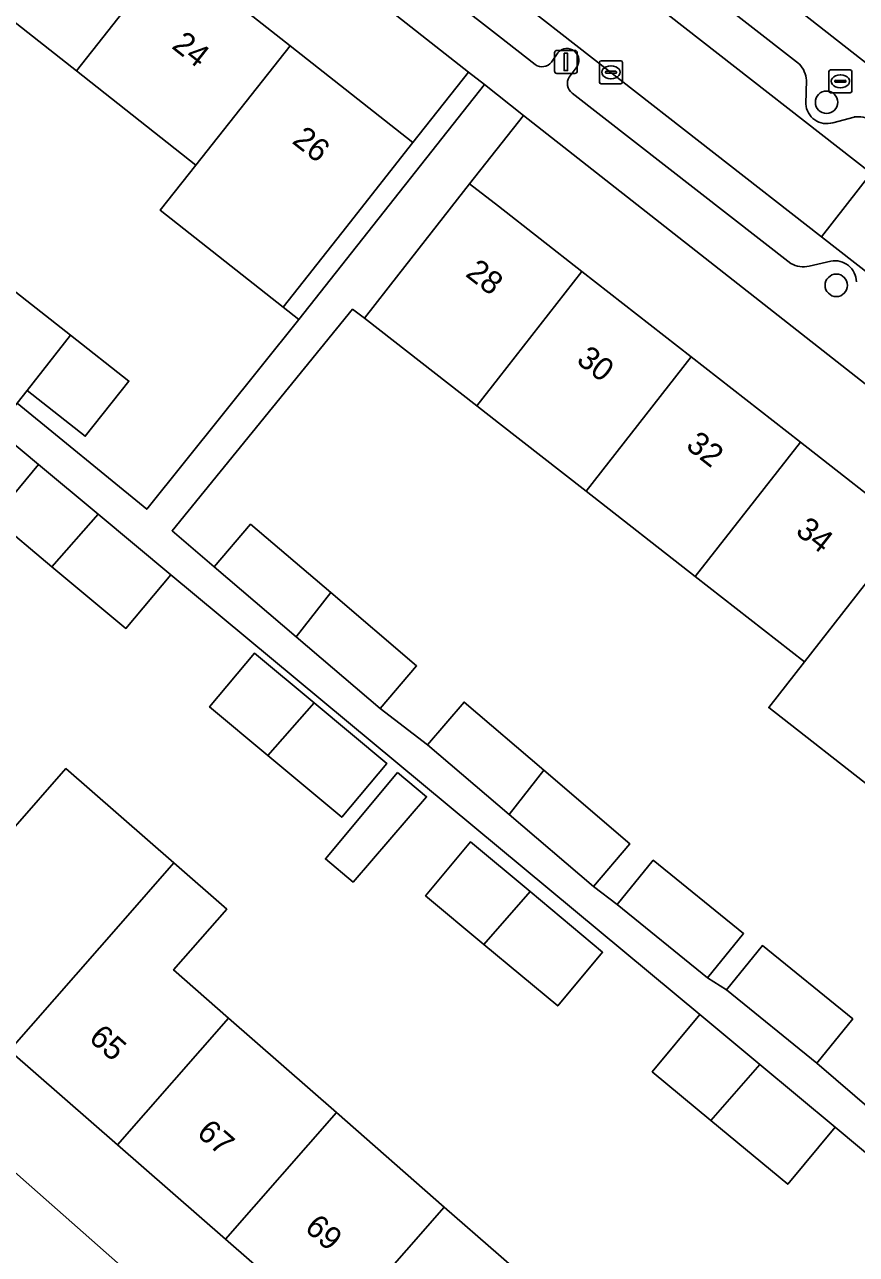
# Model space of a CAD drawing. Extents: x 162803 to 163818, y 381639 to 382475.
# Drawn here: x 162979.4 to 163015.6, y 381895.4 to 381948.9 of the extents above; entities that cross this region are included whole.
import ezdxf

# ---------------------------------------------------------------- set-up
doc = ezdxf.new("R2010")
doc.units = 0
for name, color, linetype in [('IMGEO_Boom', 7, 'Continuous'), ('IMGEO_Brandkraan', 7, 'Continuous'), ('IMGEO_Erf', 7, 'Continuous'), ('IMGEO_Groenvoorziening', 7, 'Continuous'), ('IMGEO_Kolk', 7, 'Continuous'), ('IMGEO_Lichtmast', 7, 'Continuous'), ('IMGEO_Pand', 7, 'Continuous'), ('IMGEO_Pand_nummerreeks', 7, 'Continuous'), ('IMGEO_Parkeervlak_open', 7, 'Continuous'), ('IMGEO_Rijbaan_lokaal_open', 7, 'Continuous'), ('IMGEO_Voetpad_halfverhard', 7, 'Continuous'), ('IMGEO_Voetpad_open', 7, 'Continuous')]:
    doc.layers.add(name, color=color, linetype=linetype)

msp = doc.modelspace()

# ---------------------------------------------------------------- linework, layer by layer
at = {"layer": 'IMGEO_Boom'}
for centre in [(163014.273, 381945.49), (163014.694, 381937.526)]:
    msp.add_circle(centre, 0.489, dxfattribs=at)
at = {"layer": 'IMGEO_Brandkraan'}
for p, q in [((163014.447, 381946.903), (163015.299, 381946.903)), ((163014.372, 381945.977), (163014.372, 381946.829)), ((163014.631, 381946.397), (163014.631, 381946.409)), ((163015.069, 381946.36), (163014.671, 381946.36)), ((163014.674, 381946.446), (163015.072, 381946.446)), ((163014.86, 381946.683), (163014.885, 381946.683)), ((163015.115, 381946.409), (163015.115, 381946.397)), ((163015.373, 381946.829), (163015.373, 381945.977)), ((163015.299, 381945.903), (163014.447, 381945.903)), ((163014.883, 381946.123), (163014.858, 381946.123))]:
    msp.add_line(p, q, dxfattribs=at)
for points in [[(163014.447, 381946.903), (163015.299, 381946.903)], [(163014.372, 381945.977), (163014.372, 381946.829)], [(163015.373, 381946.829), (163015.373, 381945.977)], [(163015.299, 381945.903), (163014.447, 381945.903)]]:
    msp.add_lwpolyline(points, dxfattribs=at)
for centre, radius, start, end in [((163014.449, 381946.827), 0.0765, 91.552, 178.448), ((163014.449, 381946.827), 0.0765, 91.552, 178.448), ((163015.297, 381946.827), 0.0765, 1.552, 88.448), ((163015.297, 381946.827), 0.0765, 1.552, 88.448), ((163014.671, 381946.406), 0.0403, 85.8775, 175.7526), ((163014.668, 381946.396), 0.0366, 178.938, 274.7102), ((163015.072, 381946.403), 0.043, 264.8664, 352.4533), ((163015.076, 381946.408), 0.0386, 1.7309, 96.639), ((163014.449, 381945.979), 0.0765, 181.552, 268.448), ((163014.449, 381945.979), 0.0765, 181.552, 268.448), ((163015.297, 381945.979), 0.0765, 271.552, 358.448), ((163015.297, 381945.979), 0.0765, 271.552, 358.448)]:
    msp.add_arc(centre, radius, start, end, dxfattribs=at)
for centre, major_axis, ratio, start_param, end_param in [((163014.859, 381946.403), (-0.387, 0.002), 0.722429, 4.712389, 7.853982), ((163014.884, 381946.403), (-0.39, 0.002), 0.717154, 1.570796, 4.712389)]:
    msp.add_ellipse(centre, major_axis=major_axis, ratio=ratio, start_param=start_param, end_param=end_param, dxfattribs=at)
at = {"layer": 'IMGEO_Erf'}
for points in [[(162956.756, 381979.777), (162954.411, 381976.794), (162959.747, 381972.582), (162964.947, 381968.477), (162970.147, 381964.372), (162975.347, 381960.267), (162980.547, 381956.162), (162985.747, 381952.056), (162990.947, 381947.952), (162996.283, 381943.739), (162998.706, 381946.802)], [(163012.702, 381953.831), (163008.064, 381957.46), (163003.34, 381961.156), (163000, 381963.77), (162998.624, 381964.847), (162993.983, 381968.479), (162988.995, 381972.382), (162984.262, 381976.085), (162979.885, 381979.51), (162977.939, 381977.029), (163000, 381959.74), (163053.051, 381918.164), (163055.049, 381920.693), (163050.42, 381924.316), (163045.704, 381928.006), (163041.156, 381931.565), (163036.417, 381935.273), (163031.932, 381938.782), (163026.803, 381942.796), (163022.156, 381946.432), (163017.462, 381950.105)], [(162971.245, 381955.07), (162966.045, 381959.175), (162960.845, 381963.28), (162955.645, 381967.385), (162950.309, 381971.597), (162943.089, 381962.277), (162950.875, 381955.837), (162957.383, 381950.368), (162965.807, 381943.289), (162976.326, 381934.656), (162978.613, 381937.554), (162981.398, 381935.355), (162983.929, 381933.358), (162982.035, 381930.958), (162979.504, 381932.955), (162979.07, 381932.405), (162984.705, 381927.78), (162991.322, 381936.036), (162990.633, 381936.58), (162985.296, 381940.792), (162986.845, 381942.756), (162981.645, 381946.86), (162976.446, 381950.965)], [(163001.097, 381944.923), (162998.748, 381941.944), (163000, 381940.965), (163003.631, 381938.127), (163008.381, 381934.414), (163013.132, 381930.701), (163017.883, 381926.987), (163022.634, 381923.274), (163027.384, 381919.561), (163032.135, 381915.847), (163036.886, 381912.134), (163041.636, 381908.421), (163046.521, 381904.603), (163048.763, 381907.455)], [(162987.44, 381919.183), (162989.395, 381921.524), (162991.985, 381919.361), (162995.142, 381916.723), (162993.187, 381914.383), (162989.975, 381917.065)], [(162995.615, 381916.327), (162996.879, 381915.271), (162993.677, 381911.562), (162992.474, 381912.567)], [(162998.786, 381913.31), (163001.378, 381911.145), (163004.533, 381908.509), (163002.578, 381906.169), (162999.368, 381908.85), (162996.831, 381910.969)]]:
    msp.add_lwpolyline(points, close=True, dxfattribs=at)
for points in [[(162934.017, 381938.656), (162981.702, 381896.529), (163000, 381880.34)], [(163016.507, 381915.438), (163011.757, 381919.152), (163013.311, 381921.14), (163008.56, 381924.853), (163003.81, 381928.566), (163000, 381931.544), (162999.059, 381932.28), (162994.178, 381936.095), (162993.662, 381936.483), (162985.806, 381926.851), (162987.642, 381925.281), (162989.225, 381927.133), (162992.706, 381924.157), (162996.44, 381920.965), (162994.856, 381919.113), (162996.921, 381917.538), (162998.505, 381919.39), (163001.972, 381916.426), (163005.719, 381913.222), (163004.136, 381911.37), (163005.163, 381910.58), (163006.733, 381912.513), (163010.662, 381909.322), (163009.092, 381907.391), (163009.914, 381906.867), (163011.484, 381908.8), (163015.413, 381905.609), (163013.843, 381903.678), (163016.322, 381901.554)], [(163025.843, 381891.535), (163014.646, 381900.893), (163012.581, 381898.41), (163009.236, 381901.193), (163006.689, 381903.311), (163008.754, 381905.794), (162985.753, 381924.936), (162983.798, 381922.596), (162980.586, 381925.278), (162978.051, 381927.396), (162980.006, 381929.737), (162976.179, 381932.925)], [(162978.886, 381913.867), (162981.191, 381916.5), (162985.884, 381912.392), (162988.187, 381910.376), (162985.876, 381907.737), (162988.264, 381905.643), (162992.956, 381901.528), (162997.647, 381897.414), (163000, 381895.351)], [(162992.833, 381891.915), (162988.136, 381896.024), (162983.44, 381900.132), (162978.745, 381904.238)]]:
    msp.add_lwpolyline(points, dxfattribs=at)
at = {"layer": 'IMGEO_Groenvoorziening'}
msp.add_lwpolyline([(162999.395, 381946.261), (162998.706, 381946.802), (162996.283, 381943.739), (162993.186, 381939.815), (162990.633, 381936.58), (162991.322, 381936.036)], close=True, dxfattribs=at)
at = {"layer": 'IMGEO_Kolk'}
for p, q in [((163004.395, 381946.371), (163004.395, 381947.223)), ((163004.47, 381947.297), (163005.322, 381947.297)), ((163004.883, 381947.077), (163004.908, 381947.077)), ((163005.396, 381947.223), (163005.396, 381946.371)), ((163004.654, 381946.791), (163004.654, 381946.803)), ((163005.092, 381946.754), (163004.694, 381946.754)), ((163004.697, 381946.84), (163005.095, 381946.84)), ((163004.906, 381946.517), (163004.881, 381946.517)), ((163005.138, 381946.803), (163005.138, 381946.791)), ((163005.322, 381946.297), (163004.47, 381946.297))]:
    msp.add_line(p, q, dxfattribs=at)
for points in [[(163004.395, 381946.371), (163004.395, 381947.223)], [(163004.47, 381947.297), (163005.322, 381947.297)], [(163005.396, 381947.223), (163005.396, 381946.371)], [(163005.322, 381946.297), (163004.47, 381946.297)]]:
    msp.add_lwpolyline(points, dxfattribs=at)
for centre, radius, start, end in [((163004.472, 381947.221), 0.0765, 91.552, 178.448), ((163004.472, 381947.221), 0.0765, 91.552, 178.448), ((163005.32, 381947.221), 0.0765, 1.552, 88.448), ((163005.32, 381947.221), 0.0765, 1.552, 88.448), ((163004.472, 381946.373), 0.0765, 181.552, 268.448), ((163004.472, 381946.373), 0.0765, 181.552, 268.448), ((163004.694, 381946.8), 0.0403, 85.8775, 175.7526), ((163004.691, 381946.79), 0.0366, 178.938, 274.7102), ((163005.095, 381946.797), 0.043, 264.8664, 352.4533), ((163005.099, 381946.802), 0.0386, 1.7309, 96.639), ((163005.32, 381946.373), 0.0765, 271.552, 358.448), ((163005.32, 381946.373), 0.0765, 271.552, 358.448)]:
    msp.add_arc(centre, radius, start, end, dxfattribs=at)
for centre, major_axis, ratio, start_param, end_param in [((163004.882, 381946.797), (-0.387, 0.002), 0.722429, 4.712389, 7.853982), ((163004.907, 381946.797), (-0.39, 0.002), 0.717154, 1.570796, 4.712389)]:
    msp.add_ellipse(centre, major_axis=major_axis, ratio=ratio, start_param=start_param, end_param=end_param, dxfattribs=at)
at = {"layer": 'IMGEO_Lichtmast'}
for p, q in [((163002.439, 381946.848), (163002.439, 381947.648)), ((163002.439, 381947.648), (163002.439, 381946.848)), ((163002.539, 381947.748), (163003.329, 381947.748)), ((163003.329, 381947.748), (163002.539, 381947.748)), ((163003.429, 381947.648), (163003.429, 381946.848)), ((163003.429, 381946.848), (163003.429, 381947.648)), ((163003.329, 381946.748), (163002.539, 381946.748)), ((163002.539, 381946.748), (163003.329, 381946.748))]:
    msp.add_line(p, q, dxfattribs=at)
msp.add_lwpolyline([(163002.859, 381947.623), (163003.009, 381947.623), (163003.009, 381946.873), (163002.859, 381946.873), (163002.859, 381947.623)], dxfattribs=at)
for centre, start, end in [((163002.539, 381947.648), 90, 180), ((163002.539, 381947.648), 90, 180), ((163003.329, 381947.648), 0, 90), ((163003.329, 381947.648), 360, 90), ((163002.539, 381946.848), 180, 270), ((163002.539, 381946.848), 180, 270), ((163003.329, 381946.848), 270, 0), ((163003.329, 381946.848), 270, 0)]:
    msp.add_arc(centre, 0.1, start, end, dxfattribs=at)
at = {"layer": 'IMGEO_Pand'}
for points in [[(162985.747, 381952.056), (162980.547, 381956.162), (162976.446, 381950.965), (162981.645, 381946.86)], [(162986.845, 381942.756), (162990.947, 381947.952), (162985.747, 381952.056), (162981.645, 381946.86)], [(162986.845, 381942.756), (162985.296, 381940.792), (162990.633, 381936.58), (162993.186, 381939.815), (162996.283, 381943.739), (162990.947, 381947.952)], [(163003.631, 381938.127), (163000, 381940.965), (162998.748, 381941.944), (162995.67, 381938.005), (162994.178, 381936.095), (162999.059, 381932.28), (163000, 381933.484)], [(163003.631, 381938.127), (163000, 381933.484), (162999.059, 381932.28), (163000, 381931.544), (163003.81, 381928.566), (163008.381, 381934.414)], [(162981.398, 381935.355), (162978.613, 381937.554), (162976.326, 381934.656), (162976.095, 381934.364), (162978.881, 381932.165), (162979.07, 381932.405), (162979.504, 381932.955)], [(162981.398, 381935.355), (162979.504, 381932.955), (162982.035, 381930.958), (162983.929, 381933.358)], [(163008.56, 381924.853), (163013.132, 381930.701), (163008.381, 381934.414), (163003.81, 381928.566)], [(163017.883, 381926.987), (163013.132, 381930.701), (163008.56, 381924.853), (163013.311, 381921.14)], [(162980.586, 381925.278), (162982.596, 381927.574), (162980.006, 381929.737), (162978.051, 381927.396)], [(162980.586, 381925.278), (162983.798, 381922.596), (162985.753, 381924.936), (162982.596, 381927.574)], [(162992.706, 381924.157), (162989.225, 381927.133), (162987.642, 381925.281), (162991.203, 381922.236)], [(163022.634, 381923.274), (163017.883, 381926.987), (163013.311, 381921.14), (163011.757, 381919.152), (163016.507, 381915.438), (163018.062, 381917.427)], [(162992.706, 381924.157), (162991.203, 381922.236), (162994.856, 381919.113), (162996.44, 381920.965)], [(162991.985, 381919.361), (162989.395, 381921.524), (162987.44, 381919.183), (162989.975, 381917.065)], [(162995.142, 381916.723), (162991.985, 381919.361), (162989.975, 381917.065), (162993.187, 381914.383)], [(163001.972, 381916.426), (162998.505, 381919.39), (162996.921, 381917.538), (163000.469, 381914.504)], [(162978.745, 381904.238), (162983.575, 381909.755), (162985.884, 381912.392), (162981.191, 381916.5), (162978.886, 381913.867), (162974.051, 381908.344)], [(163001.972, 381916.426), (163000.469, 381914.504), (163004.136, 381911.37), (163005.719, 381913.222)], [(162995.615, 381916.327), (162992.474, 381912.567), (162993.677, 381911.562), (162996.879, 381915.271)], [(162999.368, 381908.85), (163001.378, 381911.145), (162998.786, 381913.31), (162996.831, 381910.969)], [(162978.745, 381904.238), (162983.44, 381900.132), (162988.264, 381905.643), (162985.876, 381907.737), (162988.187, 381910.376), (162985.884, 381912.392), (162983.575, 381909.755)], [(163009.092, 381907.391), (163010.662, 381909.322), (163006.733, 381912.513), (163005.163, 381910.58)], [(162999.368, 381908.85), (163002.578, 381906.169), (163004.533, 381908.509), (163001.378, 381911.145)], [(163013.843, 381903.678), (163015.413, 381905.609), (163011.484, 381908.8), (163009.914, 381906.867)], [(163011.364, 381903.623), (163008.754, 381905.794), (163006.689, 381903.311), (163009.236, 381901.193)], [(162988.136, 381896.024), (162992.956, 381901.528), (162988.264, 381905.643), (162983.44, 381900.132)], [(163011.364, 381903.623), (163009.236, 381901.193), (163012.581, 381898.41), (163014.646, 381900.893)], [(162988.136, 381896.024), (162992.833, 381891.915), (162997.647, 381897.414), (162992.956, 381901.528)], [(163002.332, 381893.306), (163000, 381895.351), (162997.647, 381897.414), (162992.833, 381891.915), (162997.523, 381887.813), (163000, 381890.642)]]:
    msp.add_lwpolyline(points, close=True, dxfattribs=at)
at = {"layer": 'IMGEO_Parkeervlak_open'}
for points in [[(162916.457, 382020.33), (162920.977, 382016.827), (162934.305, 382006.499), (162942.597, 382000), (162953.262, 381991.64), (162955.442, 381989.931), (162973.286, 381975.945), (163000, 381955.072), (163016.211, 381942.406), (163018.389, 381940.704), (163067.037, 381902.692)], [(163054.221, 381908.123), (163016.226, 381937.935), (163014.048, 381939.637), (163000, 381950.614), (162953.337, 381987.077)], [(163013.097, 381947.151), (163000, 381957.36), (162998.848, 381958.258)], [(162992.864, 381953.956), (163000, 381948.377), (163001.597, 381947.129)], [(163002.307, 381947.241), (163002.585, 381947.648)], [(163003.377, 381946.983), (163003.072, 381946.588)], [(163013.368, 381945.417), (163013.393, 381946.449)], [(163003.201, 381945.888), (163012.72, 381938.482)], [(163015.466, 381944.85), (163014.543, 381944.601)], [(163013.517, 381938.367), (163014.463, 381938.578)]]:
    msp.add_lwpolyline(points, dxfattribs=at)
for centre, radius, start, end in [((163002.98, 381947.314), 0.517, 320.2163, 139.747), ((163001.894, 381947.554), 0.518, 235.0646, 322.8641), ((163012.209, 381946.363), 1.187, 4.1489, 41.5768), ((163003.549, 381946.314), 0.55, 150.1045, 230.7788), ((163014.281, 381945.477), 0.915, 183.7834, 286.6591), ((163015.623, 381943.671), 1.19, 59.244, 97.5606), ((163013.259, 381939.396), 1.061, 239.4947, 284.0841), ((163014.64, 381937.667), 0.928, 0.5365, 101.0147)]:
    msp.add_arc(centre, radius, start, end, dxfattribs=at)
at = {"layer": 'IMGEO_Rijbaan_lokaal_open'}
for points in [[(163014.048, 381939.637), (163016.211, 381942.406), (163000, 381955.072), (162973.286, 381975.945), (162955.442, 381989.931), (162953.337, 381987.077), (163000, 381950.614)], [(163016.226, 381937.935), (163018.389, 381940.704), (163016.211, 381942.406), (163014.048, 381939.637)]]:
    msp.add_lwpolyline(points, close=True, dxfattribs=at)
at = {"layer": 'IMGEO_Voetpad_halfverhard'}
for points in [[(163025.63, 381893.703), (163023.213, 381895.682), (163019.108, 381899.18), (163016.322, 381901.554), (163013.843, 381903.678), (163009.914, 381906.867), (163009.092, 381907.391), (163005.163, 381910.58), (163004.136, 381911.37), (163000.469, 381914.504), (162996.921, 381917.538), (162994.856, 381919.113), (162991.203, 381922.236), (162987.642, 381925.281), (162985.806, 381926.851), (162993.662, 381936.483), (162994.178, 381936.095), (162995.67, 381938.005), (162998.748, 381941.944), (163001.097, 381944.923), (162999.395, 381946.261), (162991.322, 381936.036), (162984.705, 381927.78), (162979.07, 381932.405)], [(162976.179, 381932.925), (162980.006, 381929.737), (162982.596, 381927.574), (162985.753, 381924.936), (163008.754, 381905.794), (163011.364, 381903.623), (163014.646, 381900.893), (163025.843, 381891.535)]]:
    msp.add_lwpolyline(points, dxfattribs=at)
at = {"layer": 'IMGEO_Voetpad_open'}
for points in [[(162926.547, 382003.598), (162928.941, 382001.641), (162955.144, 381981.044), (162956.756, 381979.777), (162998.706, 381946.802), (162999.395, 381946.261), (163001.097, 381944.923), (163048.763, 381907.455), (163050.243, 381906.292), (163055.361, 381902.269), (163054.928, 381901.596), (163060.268, 381898.298), (163068.177, 381892.47), (163068.653, 381891.896), (163070.942, 381894.943), (163069.543, 381896.09), (163067.173, 381897.988), (163058.977, 381904.423), (163054.221, 381908.123)], [(163072.436, 381902.972), (163054.275, 381917.204), (163053.051, 381918.164), (163000, 381959.74)], [(162998.848, 381958.258), (163000, 381957.36), (163013.097, 381947.151)], [(163001.597, 381947.129), (163000, 381948.377), (162992.864, 381953.956)], [(163002.585, 381947.648), (163002.307, 381947.241)], [(163003.072, 381946.588), (163003.377, 381946.983)], [(163013.393, 381946.449), (163013.368, 381945.417)], [(163012.72, 381938.482), (163003.201, 381945.888)], [(163014.543, 381944.601), (163015.466, 381944.85)], [(163043.554, 381842.019), (163041.512, 381843.679), (163041.477, 381843.702), (163041.446, 381843.73), (163034.089, 381850.167), (163031.785, 381852.208), (163019.349, 381863.218), (163018.388, 381864.069), (163014.552, 381867.466), (163000, 381880.34), (162981.702, 381896.529), (162934.017, 381938.656)], [(163014.463, 381938.578), (163013.517, 381938.367)]]:
    msp.add_lwpolyline(points, dxfattribs=at)
for centre, radius, start, end in [((163002.98, 381947.314), 0.517, 320.2163, 139.747), ((163001.894, 381947.554), 0.518, 235.0646, 322.8641), ((163012.209, 381946.363), 1.187, 4.1489, 41.5768), ((163003.549, 381946.314), 0.55, 150.1045, 230.7788), ((163014.281, 381945.477), 0.915, 183.7834, 286.6591), ((163015.623, 381943.671), 1.19, 59.244, 97.5606), ((163013.259, 381939.396), 1.061, 239.4947, 284.0841), ((163014.64, 381937.667), 0.928, 0.5365, 101.0147)]:
    msp.add_arc(centre, radius, start, end, dxfattribs=at)

# ---------------------------------------------------------------- texts
at = {"layer": 'IMGEO_Pand_nummerreeks'}
for s, rotation, p in [('24', 321.7114, (162985.75, 381947.875)), ('26', 321.7114, (162990.984, 381943.743)), ('28', 321.9856, (162998.522, 381937.96)), ('30', 321.9879, (163003.345, 381934.188)), ('32', 321.9879, (163008.105, 381930.467)), ('34', 321.9879, (163012.873, 381926.74)), ('65', 318.6682, (162982.14, 381904.698)), ('67', 318.6682, (162986.834, 381900.57)), ('69', 318.6682, (162991.527, 381896.442))]:
    msp.add_text(s, height=1, rotation=rotation, dxfattribs=at).set_placement(p)

doc.saveas('drawing.dxf')
